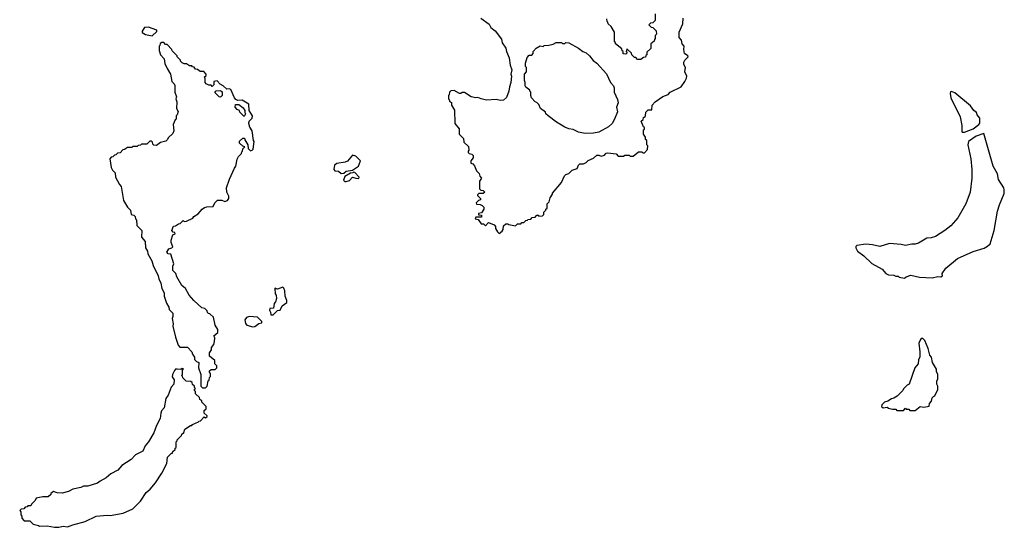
# Model space of a CAD drawing. Extents: x 1861455 to 2058065, y 200073 to 437907.
# Tile 292 of 574: x 1926550 to 1935737, y 371070 to 375801. Entities that reach past the tile are written whole.
import ezdxf

# ---------------------------------------------------------------- set-up
doc = ezdxf.new("R2010")
doc.units = 0

msp = doc.modelspace()

# ---------------------------------------------------------------- linework, layer by layer
at = {"layer": '0CON05XD'}
for points in [[(1932480, 375855), (1932480, 375795), (1932458.3, 375771.7), (1932435, 375770), (1932420, 375755), (1932441.7, 375731.7), (1932458.3, 375728.3), (1932488.3, 375698.3), (1932490, 375665), (1932480, 375655), (1932480, 375625), (1932471.7, 375618.3), (1932468.3, 375601.7), (1932440, 375575), (1932438.3, 375531.7), (1932401.7, 375498.3), (1932400, 375475), (1932391.7, 375468.3), (1932388.3, 375451.7), (1932371.7, 375448.3), (1932345, 375430)], [(1930852.5, 375815), (1930929.3, 375759.3), (1930945, 375730), (1930986.4, 375696.4), (1931045, 375620), (1931052.5, 375585), (1931086.4, 375536.4), (1931092.5, 375505), (1931116.7, 375445), (1931127, 375377), (1931142.5, 375335), (1931133, 375293), (1931137.5, 375275), (1931133.8, 375215), (1931118.8, 375175), (1931113.3, 375135), (1931091.2, 375075), (1931065, 375050), (1931035, 375046.7), (1930995, 375056.7), (1930905, 375052.5), (1930855, 375062.5), (1930825, 375077.5), (1930805, 375072.5), (1930763, 375083), (1930701.7, 375121.7), (1930678.3, 375121.7), (1930667, 375113), (1930653, 375113), (1930605, 375140), (1930571.7, 375138.3), (1930560, 375125), (1930558.3, 375101.7), (1930550, 375095), (1930550, 375065), (1930558.3, 375058.3), (1930561.7, 375041.7), (1930578.3, 375028.3), (1930580, 375005), (1930607, 374957), (1930610, 374835), (1930650, 374785), (1930650, 374735), (1930690, 374695), (1930695, 374660), (1930738.3, 374618.3), (1930740, 374585), (1930733, 374577), (1930733, 374563), (1930743, 374553), (1930768.3, 374548.3), (1930780, 374535), (1930780, 374515), (1930760, 374485), (1930760, 374465), (1930778.3, 374458.3), (1930795, 374440), (1930811.7, 374391.7), (1930838.3, 374368.3), (1930841.7, 374341.7), (1930860, 374325), (1930840, 374295), (1930840, 374225), (1930851.7, 374211.7), (1930875, 374210), (1930890, 374195), (1930875, 374180), (1930835, 374180), (1930821.7, 374168.3), (1930821.7, 374161.7), (1930850, 374135), (1930848.3, 374121.7), (1930830, 374115), (1930810, 374095), (1930811.7, 374081.7), (1930845, 374080), (1930865, 374070), (1930880, 374055), (1930880, 374035), (1930858.3, 374001.7), (1930830, 373995), (1930831.7, 373981.7), (1930858.3, 373978.3), (1930858.3, 373961.7), (1930805, 373960), (1930800, 373945), (1930828.3, 373938.3), (1930855, 373900), (1930878.3, 373898.3), (1930895, 373880), (1930925, 373910), (1930978.3, 373888.3), (1930990, 373875), (1930990, 373855), (1931007.5, 373825), (1931025, 373810), (1931050.7, 373829.3), (1931060, 373845), (1931065, 373880), (1931085, 373897.5), (1931105, 373900), (1931113, 373893), (1931175, 373880), (1931195, 373900), (1931225, 373900), (1931235, 373910), (1931255, 373910), (1931271.7, 373928.3), (1931288.3, 373931.7), (1931291.7, 373938.3), (1931318.3, 373941.7), (1931331.7, 373958.3), (1931358.3, 373961.7), (1931375, 373980), (1931388.3, 373978.3), (1931395, 373970), (1931428.3, 373971.7), (1931440, 373985), (1931441.7, 374008.3), (1931460, 374025), (1931460, 374035), (1931470, 374045), (1931470, 374085), (1931490, 374105), (1931498.3, 374141.7), (1931520, 374175), (1931520, 374185), (1931605, 374282.5), (1931633.9, 374346.1), (1931645, 374357.5), (1931675, 374367.5), (1931705, 374397.5), (1931750, 374415), (1931762.5, 374445), (1931775, 374457.5), (1931811.7, 374458.3), (1931835, 374470), (1931855, 374490), (1931905, 374510), (1931935, 374540), (1931955, 374540), (1931975, 374530), (1932005, 374540), (1932023, 374557), (1932035, 374560), (1932115, 374550), (1932135, 374530), (1932185, 374530), (1932195, 374540), (1932235, 374540), (1932245, 374530), (1932275, 374530), (1932325, 374570), (1932355, 374570), (1932365, 374560), (1932378.3, 374561.7), (1932408.3, 374591.7), (1932410, 374625), (1932400, 374635), (1932400, 374675), (1932390, 374685), (1932390, 374705), (1932370, 374735), (1932370, 374775), (1932378.3, 374781.7), (1932380, 374795), (1932371.7, 374801.7), (1932350, 374855), (1932368.3, 374871.7), (1932371.7, 374888.3), (1932385, 374900), (1932390, 374905), (1932391.7, 374938.3), (1932415, 374960), (1932448.3, 374961.7), (1932450, 375005), (1932480, 375035), (1932550, 375085), (1932600, 375105), (1932620, 375125), (1932723, 375177), (1932756.7, 375225), (1932770, 375255), (1932773.3, 375275), (1932756.7, 375315), (1932763.3, 375355), (1932747.5, 375385), (1932747.5, 375405), (1932756.2, 375423.8), (1932785.8, 375455.8), (1932782.5, 375465), (1932753.3, 375485), (1932746.7, 375525), (1932748.8, 375555), (1932730, 375575), (1932725, 375610), (1932702.5, 375635), (1932702.5, 375685), (1932737, 375763), (1932740, 375815)], [(1932345, 375430), (1932315, 375430), (1932298.3, 375448.3), (1932285, 375450), (1932260, 375475), (1932258.3, 375488.3), (1932215, 375530), (1932210, 375505), (1932218.3, 375491.7), (1932205, 375480), (1932181.7, 375481.7), (1932180, 375505), (1932171.7, 375511.7), (1932168.3, 375528.3), (1932110, 375575), (1932108.3, 375588.3), (1932100, 375595), (1932100, 375685), (1932068.3, 375738.3), (1932041.7, 375761.7), (1932038.3, 375778.3), (1932030, 375785), (1932028.3, 375808.3)], [(1927785, 375650), (1927828.3, 375691.7), (1927830, 375705), (1927751.7, 375731.7), (1927715, 375730), (1927692.5, 375695), (1927691.7, 375681.7), (1927725, 375662.5), (1927785, 375650)], [(1928285, 372370), (1928300, 372385), (1928310, 372435), (1928318.3, 372441.7), (1928320, 372465), (1928330, 372475), (1928330, 372505), (1928320, 372515), (1928321.7, 372528.3), (1928335, 372540), (1928375, 372540), (1928390, 372555), (1928390, 372575), (1928370, 372595), (1928370, 372625), (1928320, 372665), (1928320, 372695), (1928340, 372725), (1928340, 372745), (1928360, 372775), (1928367, 372803), (1928370, 372835), (1928360, 372855), (1928400, 372885), (1928397.5, 372915), (1928373, 372953), (1928358.3, 373028.3), (1928325, 373060), (1928311.7, 373061.7), (1928301.7, 373071.7), (1928298.3, 373088.3), (1928278.3, 373108.3), (1928250, 373115), (1928173.6, 373183.6), (1928130, 373235), (1928096.4, 373296.4), (1928062.5, 373325), (1928017.5, 373405), (1928007, 373437), (1927980, 373465), (1927980, 373505), (1927987.5, 373525), (1927960, 373615), (1927935, 373620), (1927922.5, 373635), (1927940, 373665), (1927970, 373675), (1927977.5, 373685), (1927963.6, 373723.6), (1927963.3, 373745), (1927980, 373795), (1928000, 373805), (1927998.3, 373818.3), (1927981.7, 373821.7), (1927970, 373835), (1927983.6, 373876.4), (1928005, 373880), (1928031.7, 373898.3), (1928048.3, 373901.7), (1928075, 373930), (1928085, 373920), (1928105, 373922.5), (1928165, 373952.5), (1928175, 373967.5), (1928215, 373992.5), (1928252.5, 374035), (1928275, 374050), (1928295, 374056.7), (1928355, 374060), (1928370, 374095), (1928395, 374120), (1928435, 374120), (1928465, 374107.5), (1928490, 374115), (1928500, 374135), (1928501.2, 374155), (1928482.5, 374195), (1928480, 374235), (1928506.1, 374313.9), (1928553, 374417), (1928567.5, 374435), (1928578.3, 374501.7), (1928590, 374525), (1928620, 374555), (1928621.7, 374568.3), (1928630, 374575), (1928631.7, 374598.3), (1928650, 374615), (1928631.7, 374621.7), (1928601.7, 374651.7), (1928601.7, 374668.3), (1928631.7, 374698.3), (1928648.3, 374698.3), (1928651.7, 374681.7), (1928680, 374635), (1928681.7, 374601.7), (1928705, 374580), (1928720, 374585), (1928727.5, 374595), (1928737.5, 374665), (1928730, 374675), (1928717.5, 374765), (1928698.3, 374798.3), (1928687.5, 374835), (1928690, 374855), (1928720, 374885), (1928722.5, 374905), (1928692.5, 374955), (1928687.5, 375015), (1928625, 375051.2), (1928585, 375047.5), (1928566.4, 375056.4), (1928553, 375073), (1928519.7, 375149.7), (1928505, 375158), (1928482.5, 375152.5), (1928450, 375185), (1928420, 375200), (1928391.7, 375231.7), (1928360, 375225), (1928360, 375195), (1928345, 375180), (1928335, 375190), (1928315, 375190), (1928290, 375205), (1928280, 375215), (1928280, 375255), (1928270, 375265), (1928288.3, 375281.7), (1928290, 375295), (1928268.3, 375318.3), (1928235, 375320), (1928208.3, 375338.3), (1928191.7, 375341.7), (1928178.3, 375358.3), (1928161.7, 375361.7), (1928155, 375370), (1928135, 375370), (1928105, 375390), (1928085, 375390), (1928065, 375400), (1928050, 375415), (1928050, 375425), (1928020, 375455), (1928020, 375465), (1927971.7, 375511.7), (1927970, 375525), (1927925, 375570), (1927911.7, 375571.7), (1927895, 375590), (1927875, 375590), (1927861.7, 375578.3), (1927858.3, 375561.7), (1927850, 375555), (1927850, 375515), (1927862.5, 375475), (1927897, 375437), (1927903, 375393), (1927926.7, 375346.7), (1927957.5, 375295), (1927970, 375225), (1927990, 375205), (1927997, 375187), (1927997.5, 375125), (1928011.7, 375081.7), (1928007.5, 375065), (1928017.5, 375035), (1928012.5, 374975), (1928027.5, 374945), (1928020, 374915), (1928010, 374905), (1928010, 374875), (1928001.7, 374868.3), (1927982.5, 374825), (1927987.5, 374765), (1927978.3, 374741.7), (1927935, 374700), (1927930, 374685), (1927915, 374670), (1927863, 374657), (1927825, 374630), (1927801.7, 374631.7), (1927791.7, 374641.7), (1927788.3, 374658.3), (1927778.3, 374668.3), (1927765, 374670), (1927735, 374640), (1927685, 374640), (1927678.3, 374631.7), (1927655, 374630), (1927645, 374620), (1927605, 374620), (1927595, 374610), (1927555, 374610), (1927528.3, 374591.7), (1927511.7, 374588.3), (1927488.3, 374561.7), (1927461.7, 374558.3), (1927448.3, 374541.7), (1927435, 374540), (1927418.3, 374521.7), (1927405, 374520), (1927390, 374505), (1927402.5, 374425), (1927415, 374400), (1927440, 374375), (1927442.5, 374335), (1927480, 374265), (1927497, 374247), (1927517.5, 374115), (1927555, 374052.5), (1927582.5, 374025), (1927590, 373985), (1927615, 373980), (1927628.3, 373968.3), (1927630, 373945), (1927640, 373935), (1927643, 373883), (1927690, 373835), (1927687.5, 373775), (1927720, 373735), (1927722.5, 373675), (1927742.5, 373645), (1927745, 373620), (1927782.5, 373555), (1927795, 373510), (1927842.5, 373415), (1927847.5, 373385), (1927867.5, 373345), (1927877.5, 373295), (1927897.5, 373255), (1927897.5, 373225), (1927918.3, 373158.3), (1927941.7, 373121.7), (1927945, 373100), (1927980, 373065), (1927980, 373035), (1927972.5, 373015), (1927982.5, 372965), (1927980, 372945), (1928003.6, 372843.6), (1928028.3, 372768.3), (1928045, 372750), (1928115, 372750), (1928157, 372707), (1928163, 372683), (1928180, 372655), (1928180, 372635), (1928200, 372615), (1928220, 372605), (1928217.5, 372555), (1928240, 372495), (1928240, 372385), (1928255, 372370), (1928285, 372370)], [(1931825, 374742), (1931765, 374754), (1931715, 374778.8), (1931675, 374783.3), (1931635, 374800), (1931560, 374845), (1931480, 374905), (1931460, 374925), (1931455, 374940), (1931410, 374975), (1931395, 375010), (1931375, 375030), (1931360, 375035), (1931323.9, 375073.9), (1931317.5, 375095), (1931320, 375125), (1931310, 375135), (1931310, 375145), (1931273.6, 375173.6), (1931267.5, 375185), (1931267.5, 375215), (1931260, 375235), (1931260, 375295), (1931280, 375315), (1931280, 375355), (1931270, 375365), (1931270, 375395), (1931285, 375450), (1931305, 375470), (1931328.3, 375471.7), (1931340, 375485), (1931340, 375505), (1931370, 375535), (1931405, 375557.5), (1931435, 375550), (1931445, 375560), (1931487, 375563), (1931527, 375573), (1931555, 375587.5), (1931605, 375587.5), (1931615, 375580), (1931635, 375580), (1931645, 375590), (1931673, 375587), (1931765, 375536.7), (1931803.9, 375503.9), (1931835, 375492.5), (1931865.9, 375465.9), (1931900.7, 375420.7), (1931935, 375397.5), (1932026.4, 375296.4), (1932062.5, 375215), (1932090, 375185), (1932097.5, 375165), (1932097.5, 375125), (1932126.4, 375056.4), (1932132.5, 375025), (1932117.5, 374985), (1932126.4, 374943.6), (1932100, 374875), (1932076.7, 374835), (1932045, 374803.8), (1931955, 374753.8), (1931905, 374744), (1931825, 374742)], [(1928425, 375080), (1928411.7, 375081.7), (1928371.7, 375121.7), (1928381.7, 375138.3), (1928425, 375140), (1928438.3, 375128.3), (1928440, 375095), (1928425, 375080)], [(1935365, 374753.3), (1935446.7, 374783.3), (1935500, 374825), (1935507, 374837), (1935507.5, 374885), (1935483.3, 374915), (1935476.7, 374935), (1935453.3, 374955), (1935420, 375000), (1935275, 375121.2), (1935245, 375133.3), (1935235, 375127.5), (1935231.2, 375115), (1935236.4, 375073.6), (1935325.5, 374895.5), (1935340, 374815), (1935340, 374760), (1935345, 374753.3), (1935365, 374753.3)], [(1928645, 374900), (1928605, 374940), (1928600, 374955), (1928580, 374965), (1928560, 374985), (1928565, 375010), (1928595, 375010), (1928635, 374980), (1928650, 374955), (1928650, 374935), (1928657.5, 374925), (1928645, 374900)], [(1934805, 373392.5), (1934820, 373405), (1934865, 373421.2), (1934945, 373402), (1935065, 373396.2), (1935116.4, 373406.4), (1935145, 373403.8), (1935160, 373415), (1935156.7, 373435), (1935192.5, 373485), (1935298.8, 373575), (1935445, 373640), (1935548, 373672), (1935580.7, 373689.3), (1935605, 373712.5), (1935642.7, 373837.3), (1935674.5, 374015.5), (1935692, 374075), (1935735, 374180), (1935736.7, 374215), (1935732.5, 374235), (1935682.7, 374312.7), (1935673.8, 374365), (1935633.8, 374435), (1935595.8, 374565.8), (1935545, 374740), (1935473, 374717), (1935402, 374665), (1935396, 374635), (1935425.8, 374505), (1935434, 374405), (1935432.5, 374325), (1935418.8, 374195), (1935378, 374085), (1935303.8, 373955), (1935238.7, 373881.3), (1935183.3, 373835), (1935095, 373781.2), (1935055, 373766.7), (1935015, 373764), (1934935, 373718), (1934905, 373710), (1934875, 373710), (1934815, 373696.2), (1934775.8, 373705.8), (1934665, 373713.8), (1934575, 373688.8), (1934506.7, 373703.3), (1934445, 373708.8), (1934362, 373698), (1934351.2, 373688.8), (1934350, 373675), (1934366.7, 373645), (1934425, 373600), (1934499.5, 373529.5), (1934596.1, 373476.1), (1934630, 373435), (1934655, 373422.5), (1934705, 373420), (1934725, 373410), (1934745, 373410), (1934755, 373400), (1934805, 373392.5)], [(1929548.3, 374368.3), (1929575, 374370), (1929595, 374390), (1929655, 374400), (1929710, 374435), (1929730, 374485), (1929685, 374530), (1929655, 374540), (1929608.3, 374481.7), (1929587.5, 374472.5), (1929508.3, 374461.7), (1929487.5, 374445), (1929480, 374405), (1929491.7, 374391.7), (1929525, 374390), (1929548.3, 374368.3)], [(1929583, 374293), (1929595, 374293.8), (1929628.6, 374301.4), (1929655, 374333.3), (1929685, 374323.8), (1929715, 374322.5), (1929717.5, 374335), (1929677, 374377), (1929665, 374380), (1929657, 374373), (1929635, 374370), (1929585, 374340), (1929572.5, 374305), (1929583, 374293)], [(1928915, 373050), (1928955, 373090), (1928980, 373095), (1929000, 373135), (1929042.5, 373165), (1929042.5, 373185), (1929027.5, 373225), (1929023.3, 373275), (1929015, 373300), (1929005, 373307.5), (1928955, 373290), (1928941.7, 373291.7), (1928935, 373300), (1928930, 373295), (1928932.5, 373245), (1928942.5, 373235), (1928947, 373203), (1928937, 373173), (1928923, 373157), (1928918.3, 373111.7), (1928885, 373110), (1928880, 373095), (1928890, 373075), (1928891.7, 373051.7), (1928915, 373050)], [(1928725, 372940), (1928745, 372942.5), (1928781.7, 372968.3), (1928810, 372975), (1928808.3, 372988.3), (1928768.3, 373028.3), (1928694.1, 373035.9), (1928667.5, 373025), (1928650, 373005), (1928658.3, 372968.3), (1928670, 372955), (1928725, 372940)], [(1934905, 372160), (1934953, 372197), (1934985, 372190), (1935035, 372200), (1935040, 372225), (1935057.5, 372245), (1935063, 372277), (1935075, 372290), (1935090, 372295), (1935117.5, 372355), (1935117.5, 372385), (1935107.5, 372405), (1935108.3, 372431.7), (1935117.5, 372455), (1935117, 372493), (1935103.6, 372523.6), (1935102.5, 372545), (1935067.5, 372605), (1935056.7, 372655), (1935042.5, 372675), (1935027.5, 372735), (1934995, 372810), (1934975, 372830), (1934961.7, 372828.3), (1934955, 372820), (1934940, 372785), (1934950, 372705), (1934947.5, 372655), (1934937.5, 372635), (1934932.5, 372595), (1934903.3, 372555), (1934850, 372405), (1934830, 372395), (1934795, 372360), (1934790, 372345), (1934736.4, 372293.6), (1934707, 372273), (1934683, 372267), (1934650, 372245), (1934620, 372235), (1934595, 372210), (1934590, 372195), (1934605, 372182.5), (1934645, 372190), (1934655, 372180), (1934695, 372170), (1934725, 372170), (1934735, 372160), (1934795, 372160), (1934815, 372180), (1934821.7, 372171.7), (1934845, 372170), (1934855, 372160), (1934905, 372160)], [(1926915, 371070), (1926955, 371080), (1926995, 371073.3), (1927045, 371093.3), (1927160, 371125), (1927265, 371173.3), (1927365, 371183.8), (1927395, 371181.2), (1927515, 371202.5), (1927605, 371243.3), (1927677.5, 371315), (1927730, 371395), (1927766.7, 371425), (1927817.5, 371485), (1927877.5, 371575), (1927922.5, 371665), (1927930, 371725), (1927965, 371760), (1927975, 371760), (1927980, 371775), (1928000, 371795), (1928001.7, 371808.3), (1928010, 371815), (1928010, 371865), (1928020, 371875), (1928020, 371885), (1928060, 371925), (1928063, 371937), (1928080, 371955), (1928090, 371985), (1928145, 372020), (1928155, 372020), (1928161.7, 372028.3), (1928218.3, 372051.7), (1928221.7, 372058.3), (1928238.3, 372061.7), (1928271.7, 372098.3), (1928285, 372090), (1928298.3, 372101.7), (1928298.3, 372108.3), (1928270, 372135), (1928271.7, 372158.3), (1928290, 372175), (1928290, 372195), (1928250, 372235), (1928248.3, 372248.3), (1928231.7, 372261.7), (1928228.3, 372278.3), (1928190, 372315), (1928190, 372335), (1928180, 372345), (1928181.7, 372358.3), (1928190, 372365), (1928181.7, 372371.7), (1928180, 372385), (1928161.7, 372401.7), (1928158.3, 372418.3), (1928148.3, 372428.3), (1928101.7, 372431.7), (1928071.7, 372461.7), (1928068.3, 372478.3), (1928060, 372485), (1928070, 372495), (1928070, 372535), (1928078.3, 372548.3), (1928065, 372550), (1928055, 372540), (1928020, 372545), (1928005, 372542.5), (1927995, 372532.5), (1927976.7, 372495), (1927973.3, 372473.3), (1927990, 372445), (1927987, 372403), (1927962.5, 372375), (1927935, 372300), (1927915, 372270), (1927896.7, 372185), (1927873.9, 372156.1), (1927866.7, 372135), (1927860, 372085), (1927825, 372020), (1927800.7, 371949.3), (1927753, 371867), (1927719.3, 371830.7), (1927699.3, 371780.7), (1927630, 371745), (1927589.3, 371700.7), (1927503.6, 371646.4), (1927465, 371603.3), (1927401.7, 371568.3), (1927358.3, 371531.7), (1927299.3, 371500.7), (1927275, 371480), (1927185, 371453.3), (1927145, 371452.5), (1927119.3, 371440.7), (1927045, 371426.7), (1927005, 371402.5), (1926945, 371387.5), (1926900.7, 371390.7), (1926865, 371402.5), (1926840, 371385), (1926840, 371375), (1926817, 371353), (1926765, 371352.5), (1926705, 371340), (1926695, 371320), (1926660, 371285), (1926655, 371270), (1926625, 371270), (1926618.3, 371261.7), (1926601.7, 371258.3), (1926588.3, 371241.7), (1926565, 371240), (1926550, 371225), (1926560, 371215), (1926560, 371185), (1926570, 371175), (1926570, 371155), (1926591.7, 371131.7), (1926645, 371130), (1926675, 371100), (1926727, 371087), (1926735, 371080), (1926805, 371082.5), (1926875, 371070), (1926915, 371070)]]:
    msp.add_lwpolyline(points, dxfattribs=at)

doc.saveas('drawing.dxf')
